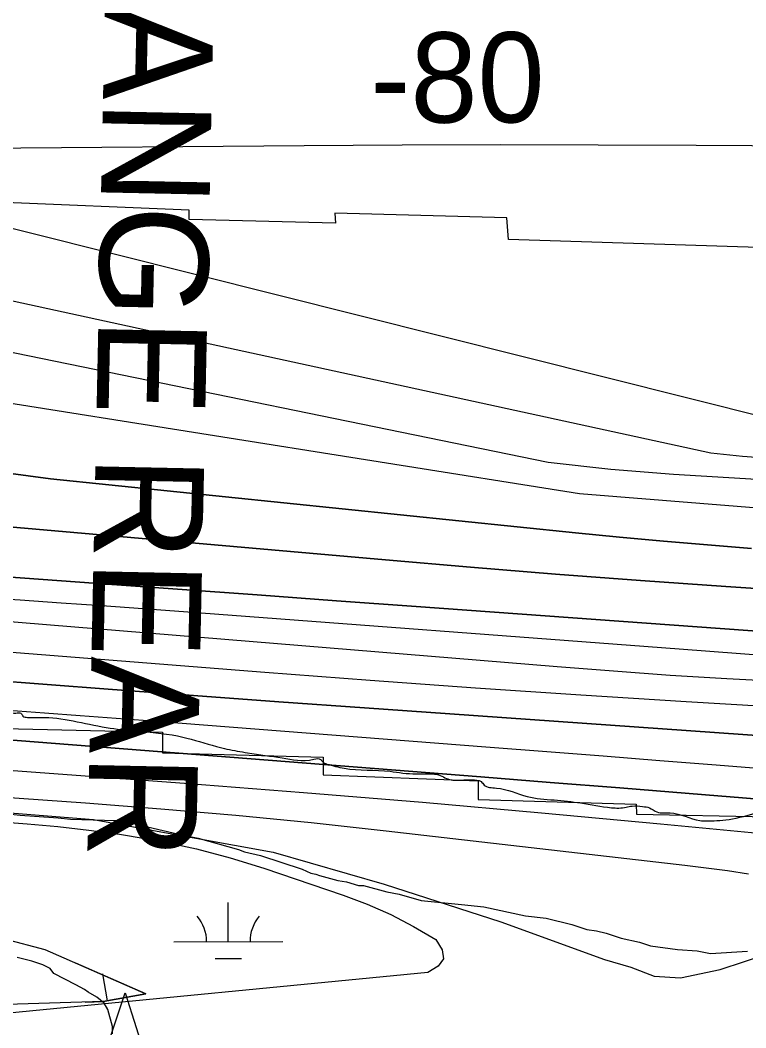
# Model space of a CAD drawing. Extents: x 3329297 to 3367176, y 649250 to 674653.
# Drawn here: x 3334231 to 3334898, y 658387 to 659315 of the extents above; entities that cross this region are included whole.
import ezdxf

# ---------------------------------------------------------------- set-up
doc = ezdxf.new("R2010")
doc.units = 0
for name, color, linetype in [('V-BORW-LINE', 7, 'Continuous'), ('V-CHAN-NAID', 7, 'Continuous'), ('V-RIVR-EDGE', 7, 'Continuous'), ('V-RRAP-RVMT', 7, 'Continuous'), ('V-SITE-VEGE', 7, 'Continuous'), ('V-TOPO-DPTH', 7, 'Continuous'), ('V-TOPO-MAJR', 7, 'Continuous'), ('V-TOPO-MINR', 7, 'Continuous'), ('V-TOPO-MINR-IDEN', 7, 'Continuous'), ('V-TOPO-WATR', 7, 'Continuous'), ('V-WETL-SWMP', 7, 'Continuous')]:
    doc.layers.add(name, color=color, linetype=linetype)

msp = doc.modelspace()

# ---------------------------------------------------------------- linework, layer by layer
at = {"layer": 'V-BORW-LINE'}
msp.add_line((3334311.28, 658412.1), (3334306.84, 658436.7), dxfattribs=at)
for points in [[(3333424.22, 658565.45), (3333516.37, 658560.54), (3333648.68, 658548.56), (3333829.18, 658529.22), (3333981.3, 658508.4), (3334141.97, 658488.53), (3334253.66, 658459.15), (3334346.54, 658418.45), (3334307.29, 658411.38), (3334198.56, 658408.07), (3334043.12, 658417.74), (3333887.79, 658434.55), (3333725.21, 658451.68), (3333562.88, 658470.94), (3333454.08, 658476.66), (3333424.35, 658478.5)], [(3334290.62, 658410.87), (3334307.29, 658411.38), (3334346.54, 658418.45), (3334282.26, 658446.62)]]:
    msp.add_lwpolyline(points, dxfattribs=at)
at = {"layer": 'V-CHAN-NAID'}
msp.add_lwpolyline([(3334316.08, 658355.79), (3334306.49, 658355.86), (3334327.62, 658419.34), (3334347.84, 658355.56), (3334338.25, 658355.63), (3334336.68, 658356.21), (3334334.58, 658356.83), (3334332.54, 658357.28), (3334330.5, 658357.59), (3334329.34, 658357.7), (3334327.8, 658357.78), (3334326.08, 658357.78), (3334324.71, 658357.71), (3334322.81, 658357.51), (3334321.44, 658357.29), (3334319.66, 658356.91), (3334318.13, 658356.49), (3334317.09, 658356.16)], close=True, dxfattribs=at)
at = {"layer": 'V-RIVR-EDGE'}
msp.add_spline([(3333424.05, 658724.7), (3333474.73, 658717.46), (3333489.07, 658715.87), (3333512.33, 658713.49), (3333530.18, 658715), (3333538.71, 658715.36), (3333547.24, 658714.57), (3333557.71, 658715.7), (3333586.02, 658716.41), (3333612.01, 658718.28), (3333629.86, 658722.12), (3333637.62, 658724.42), (3333647.31, 658724.01), (3333663.6, 658721.26), (3333682.21, 658720.82), (3333707.8, 658719.6), (3333729.52, 658719.93), (3333747.37, 658722.99), (3333760.94, 658721.79), (3333772.95, 658719.82), (3333786.14, 658719.4), (3333801.65, 658718.98), (3333815.21, 658714.68), (3333829.55, 658712.32), (3333853.98, 658710.7), (3333881.51, 658709.09), (3333919.9, 658708.21), (3333933.09, 658708.96), (3333955.19, 658706.58), (3333979.61, 658702.64), (3333997.44, 658699.49), (3334008.3, 658700.63), (3334035.82, 658696.29), (3334058.31, 658693.91), (3334066.07, 658695.06), (3334072.66, 658693.49), (3334092.04, 658688.79), (3334109.87, 658687.19), (3334133.13, 658684.42), (3334151.35, 658681.27), (3334164.92, 658679.69), (3334190.9, 658677.68), (3334204.86, 658676.49), (3334218.42, 658674.13), (3334220.76, 658676.45), (3334226.96, 658676.82), (3334231.62, 658676.81), (3334233.55, 658674.09), (3334237.81, 658672.91), (3334253.71, 658672.87), (3334313.8, 658663.03), (3334340.55, 658660.25), (3334380.48, 658654.72), (3334411.48, 658646.11), (3334421.17, 658643.76), (3334440.16, 658640.23), (3334471.95, 658635.49), (3334501.03, 658634.26), (3334507.24, 658634.24), (3334509.17, 658631.91), (3334513.05, 658629.96), (3334528.94, 658626.05), (3334571.2, 658623.23), (3334582.83, 658621.65), (3334608.04, 658620.81), (3334615.79, 658620.01), (3334621.6, 658617.28), (3334633.23, 658614.93), (3334639.05, 658615.3), (3334646.41, 658615.28), (3334654.94, 658613.71), (3334657.65, 658610.6), (3334668.89, 658607.86), (3334697.18, 658600.03), (3334721.99, 658596.87), (3334746.41, 658594.1), (3334774.71, 658589.76), (3334788.29, 658590.11), (3334793.72, 658591.26), (3334803.41, 658590.85), (3334809.62, 658589.67), (3334816.59, 658585.78), (3334828.61, 658584.97), (3334856.12, 658577.92), (3334862.33, 658577.52), (3334871.63, 658577.89), (3334882.88, 658579.02), (3334909.27, 658585.16), (3334928.28, 658589.38), (3334948.46, 658593.98), (3334962.04, 658598.22), (3334974.85, 658601.67), (3334984.55, 658603.59), (3334993.47, 658604.73), (3335001.61, 658603.94), (3335003.94, 658605.48), (3335009, 658609.35), (3335017.54, 658613.2), (3335043.92, 658620.12), (3335064.1, 658623.56), (3335076.91, 658629.34), (3335088.16, 658631.64), (3335096.31, 658631.62), (3335112.59, 658628.87), (3335118.8, 658630.4), (3335132.38, 658634.64), (3335146.74, 658637.7), (3335161.86, 658639.6), (3335190.58, 658645.74), (3335222.39, 658650.31), (3335231.31, 658651.84), (3335233.64, 658650.67), (3335237.5, 658647.17), (3335247.21, 658650.64), (3335268.93, 658652.91), (3335284.45, 658654.81), (3335300.36, 658659.43), (3335310.45, 658662.12), (3335317.05, 658665.98), (3335327.52, 658665.95), (3335337.6, 658665.54), (3335348.45, 658660.86), (3335353.87, 658658.91), (3335358.52, 658656.96), (3335366.28, 658656.94), (3335378.3, 658655.75), (3335387.6, 658654.95), (3335410.48, 658652.18), (3335422.11, 658652.15), (3335445.77, 658654.8), (3335459.34, 658653.99), (3335474.47, 658652.79), (3335498.1, 658645.75), (3335522.12, 658635.22), (3335524.06, 658634.83), (3335528.73, 658639.86), (3335535.32, 658639.07), (3335541.51, 658635.18), (3335544.99, 658629.74), (3335552.73, 658625.45), (3335563.59, 658624.26), (3335571.34, 658623.47), (3335598.49, 658623.79), (3335622.54, 658624.12), (3335648.9, 658622.5), (3335687.66, 658613.87), (3335732.61, 658599.03), (3335763.22, 658587.32), (3335768.26, 658588.08), (3335771.74, 658585.36), (3335791.88, 658574.06), (3335801.19, 658573.26), (3335807.78, 658573.63), (3335822.89, 658566.23), (3335836.83, 658560.38), (3335873.65, 658551.75), (3335894.2, 658547.82), (3335916.31, 658549.32), (3335929.5, 658552), (3335949.67, 658554.28), (3335958.59, 658554.26), (3335962.85, 658550.76), (3335976.4, 658544.91), (3335989.19, 658542.16), (3335995.01, 658539.82), (3336014.78, 658538.99), (3336032.61, 658534.68), (3336045.79, 658533.1), (3336066.73, 658532.27), (3336083.03, 658535.33), (3336086.53, 658539.2), (3336089.26, 658545.79), (3336091.2, 658548.11), (3336096.25, 658548.88), (3336104.78, 658549.24), (3336126.11, 658548.8), (3336150.54, 658550.29), (3336176.53, 658551.39), (3336187.39, 658554.47), (3336195.94, 658559.49), (3336201.75, 658559.47), (3336210.28, 658556.35), (3336221.52, 658556.71), (3336235.1, 658556.68), (3336248.28, 658557.03), (3336254.1, 658558.57), (3336264.96, 658558.54), (3336271.16, 658553.48), (3336276.57, 658548.82), (3336283.56, 658550.74), (3336285.51, 658553.84), (3336288.62, 658557.71), (3336294.05, 658559.24), (3336313.06, 658561.14), (3336342.15, 658562.62), (3336356.5, 658564.91), (3336366.2, 658566.05), (3336374.35, 658568.35), (3336386.76, 658568.32), (3336402.66, 658568.67), (3336427.86, 658567.83), (3336436.01, 658568.2), (3336451.14, 658570.1), (3336484.9, 658577.78), (3336508.56, 658580.82), (3336517.88, 658587.39), (3336522.54, 658588.15), (3336524.87, 658591.25), (3336527.2, 658593.18), (3336531.86, 658593.17), (3336535.73, 658591.61), (3336537.28, 658588.89), (3336543.87, 658588.88), (3336562.87, 658589.6), (3336584.21, 658591.49), (3336614.46, 658594.13), (3336646.27, 658597.15), (3336666.43, 658596.72), (3336695.13, 658594.32), (3336705.21, 658594.29), (3336734.29, 658593.45), (3336750.58, 658593.02), (3336760.27, 658593.77), (3336768.41, 658592.2), (3336776.93, 658585.97), (3336785.46, 658584.01), (3336796.7, 658582.43), (3336838.19, 658582.33), (3336859.52, 658579.18), (3336880.83, 658572.53), (3336893.24, 658572.5), (3336911.08, 658573.62), (3336926.59, 658573.58), (3336945.21, 658575.47), (3336951.81, 658578.56), (3336960.34, 658578.54), (3336969.64, 658575.8), (3336985.16, 658578.09), (3336999.12, 658578.05), (3337015.8, 658580.34), (3337041.02, 658583.77), (3337061.58, 658586.43), (3337080.98, 658591.43), (3337113.57, 658597.94), (3337142.28, 658602.91), (3337169.45, 658609.43), (3337200.49, 658615.56), (3337235.01, 658620.13), (3337281.96, 658628.93), (3337309.9, 658636.23), (3337337.07, 658645.86), (3337357.25, 658651.63), (3337365.81, 658662.85), (3337368.54, 658669.05), (3337372.81, 658672.53), (3337380.58, 658677.16), (3337399.6, 658684.49), (3337429.1, 658696.82), (3337439.2, 658702.23), (3337449.3, 658709.18), (3337462.89, 658715.35), (3337480.74, 658722.29), (3337488.89, 658723.82), (3337511.41, 658733.85), (3337537.8, 658741.93), (3337559.14, 658747.69), (3337587.46, 658752.27), (3337604.53, 658754.95), (3337622.76, 658756.84), (3337625.48, 658758.39), (3337630.53, 658759.15), (3337640.61, 658759.12), (3337650.68, 658756), (3337655.34, 658755.98), (3337674.74, 658761.37), (3337711.6, 658769.03), (3337723.24, 658772.88), (3337734.87, 658769.75), (3337742.62, 658765.85), (3337750.37, 658765.06), (3337764.33, 658765.41), (3337778.69, 658768.87), (3337789.55, 658769.23), (3337800.81, 658775.02), (3337814.78, 658776.92), (3337832.62, 658779.59), (3337848.13, 658779.94), (3337861.32, 658778.74), (3337867.13, 658775.24), (3337871.01, 658777.17), (3337873.73, 658779.1), (3337884.2, 658779.46), (3337903.6, 658784.46), (3337929.32, 658794.23)], degree=3, dxfattribs=at)
at = {"layer": 'V-RRAP-RVMT'}
for p, q in [((3334386.25, 659139.8), (3334118.21, 659151.02)), ((3334386.44, 659131.32), (3334386.25, 659139.8)), ((3334678.65, 659132.73), (3334520.21, 659137.02)), ((3334520.21, 659137.02), (3334520.85, 659127.89)), ((3334680.19, 659112.75), (3334678.65, 659132.73)), ((3334520.85, 659127.89), (3334386.44, 659131.32)), ((3334956.54, 659104.01), (3334680.19, 659112.75)), ((3334216.14, 658662.62), (3334361.8, 658659.16)), ((3334361.8, 658659.16), (3334361.87, 658640.32)), ((3334361.87, 658640.32), (3334509.72, 658636.16)), ((3334509.72, 658636.16), (3334509.49, 658620)), ((3334509.49, 658620), (3334652.19, 658614.59)), ((3334652.19, 658614.59), (3334652.07, 658597.33)), ((3334652.07, 658597.33), (3334797.45, 658593.14)), ((3334797.45, 658593.14), (3334797.66, 658583.85)), ((3334797.66, 658583.85), (3334953.71, 658580.71))]:
    msp.add_line(p, q, dxfattribs=at)
at = {"layer": 'V-SITE-VEGE'}
for points in [[(3334219.74, 658583.99), (3334231.02, 658582.81), (3334266, 658580.39), (3334277.28, 658579.2), (3334319.04, 658577.88), (3334333.7, 658575.55), (3334342.71, 658573.25), (3334382.17, 658564.03), (3334394.58, 658561.71), (3334431.78, 658551.38), (3334437.41, 658549.1), (3334452.06, 658545.64), (3334490.38, 658533.04), (3334498.26, 658529.62), (3334502.77, 658528.47), (3334506.15, 658527.32), (3334523.06, 658522.72), (3334530.96, 658521.56), (3334542.23, 658518.12), (3334546.74, 658518.1), (3334568.16, 658512.35), (3334579.43, 658510.04), (3334599.72, 658504.3), (3334636.95, 658500.74), (3334657.26, 658498.38), (3334695.59, 658490.3), (3334714.77, 658487.95), (3334738.44, 658482.19), (3334751.96, 658477.61), (3334760.99, 658476.44), (3334770.01, 658474.14), (3334783.53, 658469.56), (3334800.44, 658466.09), (3334810.58, 658462.66), (3334835.4, 658459.16), (3334853.45, 658457.94), (3334865.86, 658455.62), (3334899.73, 658457.72)], [(3334301.33, 658415.44), (3334293.45, 658419.99), (3334290.08, 658422.26), (3334282.19, 658426.81), (3334261.93, 658437.07), (3334258.56, 658441.6), (3334251.81, 658445.02), (3334241.67, 658448.45), (3334228.14, 658451.9)], [(3334315.84, 658381.5), (3334315.87, 658388.28), (3334311.43, 658404.1), (3334308.07, 658409.76), (3334301.33, 658415.44)]]:
    msp.add_lwpolyline(points, dxfattribs=at)
at = {"layer": 'V-TOPO-DPTH'}
for points in [[(3333423.61, 658987.4), (3333423.56, 659024.87), (3334128.6, 658911.01), (3334158.3, 658906.34), (3334188.05, 658902.03), (3334217.84, 658897.96), (3334258.81, 658892.61), (3334741.59, 658842.71), (3334782.06, 658838.9), (3334822.54, 658835.19), (3334863.04, 658831.66), (3334903.55, 658828.23)], [(3334903.55, 658828.23), (3334863.04, 658831.66), (3334822.54, 658835.19), (3334782.06, 658838.9), (3334741.59, 658842.71), (3334258.81, 658892.61), (3334217.84, 658897.96), (3334188.05, 658902.03), (3334158.3, 658906.34), (3334128.6, 658911.01), (3333423.56, 659024.87)], [(3334994.49, 658785.82), (3334879.83, 658793.5), (3334801.57, 658798.99), (3334723.35, 658804.81), (3334645.16, 658811.12), (3334567, 658817.76), (3334192.77, 658850.73), (3334175, 658852.28), (3334157.23, 658853.81), (3334139.46, 658855.31), (3334121.68, 658856.8), (3334103.9, 658858.27), (3334086.12, 658859.75), (3333423.61, 658987.4), (3333423.79, 658863.95)], [(3334994.49, 658785.82), (3334879.83, 658793.5), (3334801.57, 658798.99), (3334723.35, 658804.81), (3334645.16, 658811.12), (3334567, 658817.76), (3334192.77, 658850.73), (3334175, 658852.28), (3334157.23, 658853.81), (3334139.46, 658855.31), (3334121.68, 658856.8), (3334103.9, 658858.27), (3334086.12, 658859.75), (3333423.61, 658987.4)], [(3334972.27, 658747.56), (3334595.12, 658774.96), (3334521.99, 658780.26), (3334448.86, 658785.56), (3334375.74, 658790.86), (3334302.61, 658796.14), (3334197.05, 658803.76), (3334176.7, 658805.21), (3334156.35, 658806.64), (3334135.99, 658808.02), (3334115.63, 658809.39), (3333962.32, 658819.5), (3333865.33, 658826.28), (3333768.38, 658833.56), (3333671.49, 658841.58), (3333574.64, 658850.09), (3333423.79, 658863.95), (3333423.88, 658800.92)], [(3333423.79, 658863.95), (3333574.64, 658850.09), (3333671.49, 658841.58), (3333768.38, 658833.56), (3333865.33, 658826.28), (3333962.32, 658819.5), (3334115.63, 658809.39), (3334135.99, 658808.02), (3334156.35, 658806.64), (3334176.7, 658805.21), (3334197.05, 658803.76), (3334302.61, 658796.14), (3334375.74, 658790.86), (3334448.86, 658785.56), (3334521.99, 658780.26), (3334595.12, 658774.96), (3334972.27, 658747.56)], [(3333423.88, 658800.92), (3333437.21, 658799.89), (3333469.59, 658797.97), (3334155.01, 658766.52), (3334155.3, 658766.51), (3334157.92, 658766.35), (3334162.57, 658766.03), (3334168.21, 658765.58), (3334172.19, 658765.26), (3334176.17, 658764.94), (3334180.15, 658764.61), (3334184.13, 658764.29), (3334724.68, 658719.64), (3334776.69, 658715.6), (3334828.73, 658711.88), (3334880.79, 658708.66), (3334932.88, 658705.77)], [(3333423.95, 658756.89), (3333423.88, 658800.92), (3333437.21, 658799.89), (3333469.59, 658797.97), (3334155.01, 658766.52), (3334155.3, 658766.51), (3334157.92, 658766.35), (3334162.57, 658766.03), (3334168.21, 658765.58), (3334172.19, 658765.26), (3334176.17, 658764.94), (3334180.15, 658764.61), (3334184.13, 658764.29), (3334724.68, 658719.64), (3334776.69, 658715.6), (3334828.73, 658711.88), (3334880.79, 658708.66), (3334932.88, 658705.77)], [(3334969.53, 658651.94), (3334626.16, 658675.99), (3334547.54, 658681.56), (3334468.93, 658687.24), (3334390.33, 658693.06), (3334311.74, 658698.98), (3334199.48, 658707.53), (3334177.02, 658709.19), (3334154.56, 658710.79), (3334132.09, 658712.3), (3334109.61, 658713.74), (3333969.31, 658722.42), (3333876.68, 658728.19), (3333784.05, 658733.98), (3333691.43, 658739.84), (3333598.81, 658745.72), (3333423.95, 658756.89)], [(3334910.23, 658597.6), (3334846.31, 658602.76), (3334782.38, 658607.89), (3334718.45, 658612.98), (3334654.51, 658618.04), (3334181.07, 658655.31), (3334167.32, 658656.37), (3334153.57, 658657.39), (3334139.81, 658658.37), (3334126.05, 658659.32), (3334112.28, 658660.24), (3334098.52, 658661.15), (3334084.76, 658662.05), (3334070.99, 658662.94), (3334014.39, 658666.57), (3333972.32, 658669.27), (3333930.25, 658671.94), (3333888.18, 658674.6), (3333846.1, 658677.25), (3333507.73, 658698.44), (3333468.58, 658701.09), (3333429.44, 658704.01), (3333424.02, 658704.47), (3333423.95, 658756.89)], [(3333423.95, 658756.89), (3333598.81, 658745.72), (3333691.43, 658739.84), (3333784.05, 658733.98), (3333876.68, 658728.19), (3333969.31, 658722.42), (3334109.61, 658713.74), (3334132.09, 658712.3), (3334154.56, 658710.79), (3334177.02, 658709.19), (3334199.48, 658707.53), (3334311.74, 658698.98), (3334390.33, 658693.06), (3334468.93, 658687.24), (3334547.54, 658681.56), (3334626.16, 658675.99), (3334969.53, 658651.94)]]:
    msp.add_lwpolyline(points, dxfattribs=at)
at = {"layer": 'V-TOPO-MAJR'}
for points in [[(3333423.5, 659063.11), (3333529.76, 659051.79), (3333634.87, 659040.22), (3333739.92, 659028.13), (3333844.88, 659015.29), (3333949.78, 659001.94), (3334150.94, 658975.61), (3334155.21, 658975.02), (3334159.47, 658974.39), (3334163.73, 658973.69), (3334167.98, 658972.95), (3334184.47, 658969.96), (3334189.25, 658969.04), (3334194.02, 658968.04), (3334198.76, 658966.95), (3334203.49, 658965.79), (3334208.22, 658964.62), (3334212.96, 658963.5), (3334745.27, 658878.96), (3334966.58, 658861.16)], [(3334208.98, 658577.16), (3334237.36, 658575), (3334265.7, 658572.38), (3334293.96, 658569.05), (3334322.18, 658565.27), (3334329.8, 658564.15), (3334361.58, 658558.61), (3334393.09, 658551.93), (3334424.2, 658543.55), (3334455.03, 658534.03), (3334528.04, 658509.32), (3334550.19, 658500.9), (3334571.86, 658491.46), (3334592.77, 658480.45), (3334613.19, 658468.42), (3334618.91, 658459.04), (3334620.33, 658450.7), (3334615.28, 658443.92), (3334605.92, 658438.17), (3334220.54, 658400.72)]]:
    msp.add_lwpolyline(points, dxfattribs=at)
at = {"layer": 'V-TOPO-MINR'}
for points in [[(3335005.86, 659198.27), (3334852.56, 659199.28), (3334762.47, 659199.68), (3334672.39, 659199.81), (3334582.3, 659199.54), (3334492.22, 659199.01), (3334194.15, 659196.6), (3334178.94, 659196.01), (3334163.8, 659194.83), (3334148.75, 659192.74), (3334133.77, 659190.04), (3334056.49, 659173.71), (3334053.69, 659171.31), (3334052.45, 659168.87), (3334053.57, 659166.37), (3334056.24, 659163.83), (3334066.63, 659161.32), (3334077.08, 659159.13), (3334087.62, 659157.39), (3334997.61, 658928.59)], [(3334924.43, 658910.85), (3334895.26, 658912.94), (3334866.23, 658915.98), (3334187.12, 659063.94), (3334184.67, 659064.4), (3334182.21, 659064.85), (3334179.75, 659065.3), (3334177.29, 659065.74), (3334174.82, 659066.17), (3334172.36, 659066.62), (3334169.9, 659067.06), (3334167.44, 659067.51), (3334162.62, 659068.39), (3334158.47, 659069.06), (3333954.44, 659099.23), (3333851, 659114.17), (3333747.49, 659128.65), (3333643.88, 659142.43), (3333540.21, 659155.76), (3333423.34, 659170.37)], [(3334994.59, 658886.5), (3334831.88, 658896.42), (3334774.06, 658901.19), (3334716.47, 658907.6), (3334214.1, 659010.65), (3334187.19, 659015.37), (3334160.23, 659019.79), (3334133.21, 659023.79), (3334106.14, 659027.5), (3334055.3, 659034.05), (3334002.76, 659040.67), (3333950.19, 659047.08), (3333897.59, 659053.19), (3333844.96, 659059.09), (3333760.94, 659068.27), (3333709.56, 659073.97), (3333658.2, 659079.78), (3333606.85, 659085.77), (3333555.52, 659091.87), (3333536.82, 659094.13), (3333494.86, 659099.3), (3333452.93, 659104.62), (3333423.43, 659108.52)], [(3333423.56, 659024.87), (3334128.6, 658911.01), (3334158.3, 658906.34), (3334188.05, 658902.03), (3334217.84, 658897.96), (3334258.81, 658892.61), (3334741.59, 658842.71), (3334782.06, 658838.9), (3334822.54, 658835.19), (3334863.04, 658831.66), (3334903.55, 658828.23)], [(3333423.61, 658987.4), (3334086.12, 658859.75), (3334103.9, 658858.27), (3334121.68, 658856.8), (3334139.46, 658855.31), (3334157.23, 658853.81), (3334175, 658852.28), (3334192.77, 658850.73), (3334567, 658817.76), (3334645.16, 658811.12), (3334723.35, 658804.81), (3334801.57, 658798.99), (3334879.83, 658793.5), (3334994.49, 658785.82)], [(3333423.79, 658863.95), (3333574.64, 658850.09), (3333671.49, 658841.58), (3333768.38, 658833.56), (3333865.33, 658826.28), (3333962.32, 658819.5), (3334115.63, 658809.39), (3334135.99, 658808.02), (3334156.35, 658806.64), (3334176.7, 658805.21), (3334197.05, 658803.76), (3334302.61, 658796.14), (3334375.74, 658790.86), (3334448.86, 658785.56), (3334521.99, 658780.26), (3334595.12, 658774.96), (3334972.27, 658747.56)], [(3333423.83, 658835.82), (3333435.06, 658834.59), (3333514.08, 658826.53), (3333593.17, 658819.33), (3333672.37, 658813.41), (3333751.64, 658808.36), (3334136.03, 658786.97), (3334146, 658786.4), (3334155.96, 658785.81), (3334165.92, 658785.19), (3334175.88, 658784.55), (3334231.05, 658780.93), (3334268.59, 658778.41), (3334306.12, 658775.82), (3334343.65, 658773.11), (3334381.17, 658770.33), (3334836.99, 658735.9), (3334865.16, 658733.76), (3334893.33, 658731.62), (3334921.5, 658729.45)], [(3333423.88, 658800.92), (3333437.21, 658799.89), (3333469.59, 658797.97), (3334155.01, 658766.52), (3334155.3, 658766.51), (3334157.92, 658766.35), (3334162.57, 658766.03), (3334168.21, 658765.58), (3334172.19, 658765.26), (3334176.17, 658764.94), (3334180.15, 658764.61), (3334184.13, 658764.29), (3334724.68, 658719.64), (3334776.69, 658715.6), (3334828.73, 658711.88), (3334880.79, 658708.66), (3334932.88, 658705.77)], [(3333423.92, 658776.9), (3333877.15, 658754.48), (3333923.49, 658752.1), (3333969.82, 658749.61), (3334016.14, 658746.94), (3334062.46, 658744.16), (3334082.71, 658742.9), (3334118.89, 658740.56), (3334155.06, 658738.1), (3334191.21, 658735.44), (3334227.35, 658732.66), (3334456.05, 658714.48), (3334552.86, 658707.06), (3334649.69, 658700.03), (3334746.57, 658693.57), (3334843.46, 658687.48), (3334988.28, 658678.81)], [(3333423.98, 658732.72), (3333438.88, 658731.53), (3333521.38, 658725.18), (3333603.9, 658719.12), (3333686.46, 658713.51), (3333769.03, 658708.19), (3334135.57, 658685.6), (3334144.82, 658685.01), (3334154.07, 658684.4), (3334163.32, 658683.76), (3334172.57, 658683.1), (3334220.18, 658679.62), (3334253.23, 658677.18), (3334286.28, 658674.71), (3334319.33, 658672.2), (3334352.38, 658669.66), (3334663.32, 658645.57), (3334715.28, 658641.52), (3334767.24, 658637.44), (3334819.19, 658633.32), (3334871.15, 658629.16), (3334943.69, 658623.33)], [(3333424.02, 658704.47), (3333429.44, 658704.01), (3333468.58, 658701.09), (3333507.73, 658698.44), (3333846.1, 658677.25), (3333888.18, 658674.6), (3333930.25, 658671.94), (3333972.32, 658669.27), (3334014.39, 658666.57), (3334070.99, 658662.94), (3334084.76, 658662.05), (3334098.52, 658661.15), (3334112.28, 658660.24), (3334126.05, 658659.32), (3334139.81, 658658.37), (3334153.57, 658657.39), (3334167.32, 658656.37), (3334181.07, 658655.31), (3334654.51, 658618.04), (3334718.45, 658612.98), (3334782.38, 658607.89), (3334846.31, 658602.76), (3334910.23, 658597.6)], [(3333424.06, 658676.58), (3333772.2, 658652.72), (3333835.65, 658648.47), (3333899.11, 658644.35), (3333962.59, 658640.42), (3334026.07, 658636.62), (3334089.86, 658632.9), (3334121.45, 658630.98), (3334153.03, 658628.96), (3334184.6, 658626.79), (3334216.16, 658624.52), (3334382.01, 658612.18), (3334491.51, 658603.69), (3334600.96, 658594.74), (3334710.36, 658585.11), (3334819.71, 658575.03), (3334967.87, 658560.9)], [(3333424.11, 658641.5), (3333475.69, 658638.22), (3333578, 658631.99), (3333680.33, 658626.14), (3333782.69, 658620.85), (3333885.07, 658615.93), (3334114.72, 658605.53), (3334133.64, 658604.61), (3334152.56, 658603.59), (3334171.46, 658602.43), (3334190.36, 658601.18), (3334291.06, 658594.13), (3334360.26, 658588.82), (3334429.41, 658582.89), (3334498.46, 658576.02), (3334567.46, 658568.52), (3334842.3, 658536.77), (3334861.86, 658534.38), (3334881.4, 658531.81), (3334900.9, 658528.99)]]:
    msp.add_lwpolyline(points, dxfattribs=at)
at = {"layer": 'V-TOPO-WATR'}
msp.add_lwpolyline([(3333423.95, 658756.89), (3333598.81, 658745.72), (3333691.43, 658739.84), (3333784.05, 658733.98), (3333876.68, 658728.19), (3333969.31, 658722.42), (3334109.61, 658713.74), (3334132.09, 658712.3), (3334154.56, 658710.79), (3334177.02, 658709.19), (3334199.48, 658707.53), (3334311.74, 658698.98), (3334390.33, 658693.06), (3334468.93, 658687.24), (3334547.54, 658681.56), (3334626.16, 658675.99), (3334969.53, 658651.94)], dxfattribs=at)
at = {"layer": 'V-WETL-SWMP'}
for p, q in [((3334204.17, 658586.53), (3334298.37, 658578.8)), ((3334298.37, 658578.8), (3334353.48, 658568.79)), ((3334353.48, 658568.79), (3334463.71, 658548.76)), ((3334463.71, 658548.76), (3334565.76, 658519.39)), ((3334565.76, 658519.39), (3334673.14, 658484.58)), ((3334422.39, 658466.33), (3334422.32, 658502.33)), ((3334673.14, 658484.58), (3334768.4, 658449.9)), ((3334372.39, 658466.23), (3334472.39, 658466.42)), ((3334874.7, 658440.7), (3334940.93, 658462.89)), ((3334410.42, 658450.87), (3334434.42, 658450.92)), ((3334768.4, 658449.9), (3334792.57, 658442.91)), ((3334792.57, 658442.91), (3334814.03, 658434.6)), ((3334838.26, 658433), (3334874.7, 658440.7)), ((3334814.03, 658434.6), (3334838.26, 658433))]:
    msp.add_line(p, q, dxfattribs=at)
for centre, start, end in [((3334367.14, 658466.7), 359.33648, 40.88014), ((3334477.63, 658466.91), 139.33648, 180.88013)]:
    msp.add_arc(centre, 35.25, start, end, dxfattribs=at)

# ---------------------------------------------------------------- texts
at = {"layer": 'V-CHAN-NAID'}
msp.add_text('OLD HERMITAGE RANGE REAR', height=100, rotation=268.81438, dxfattribs=at).set_placement((3334334.63, 660571.48))
at = {"layer": 'V-TOPO-MINR-IDEN'}
msp.add_text('-80', height=83, rotation=0.16937, dxfattribs=at).set_placement((3334552.98, 659220.2))

doc.saveas('drawing.dxf')
